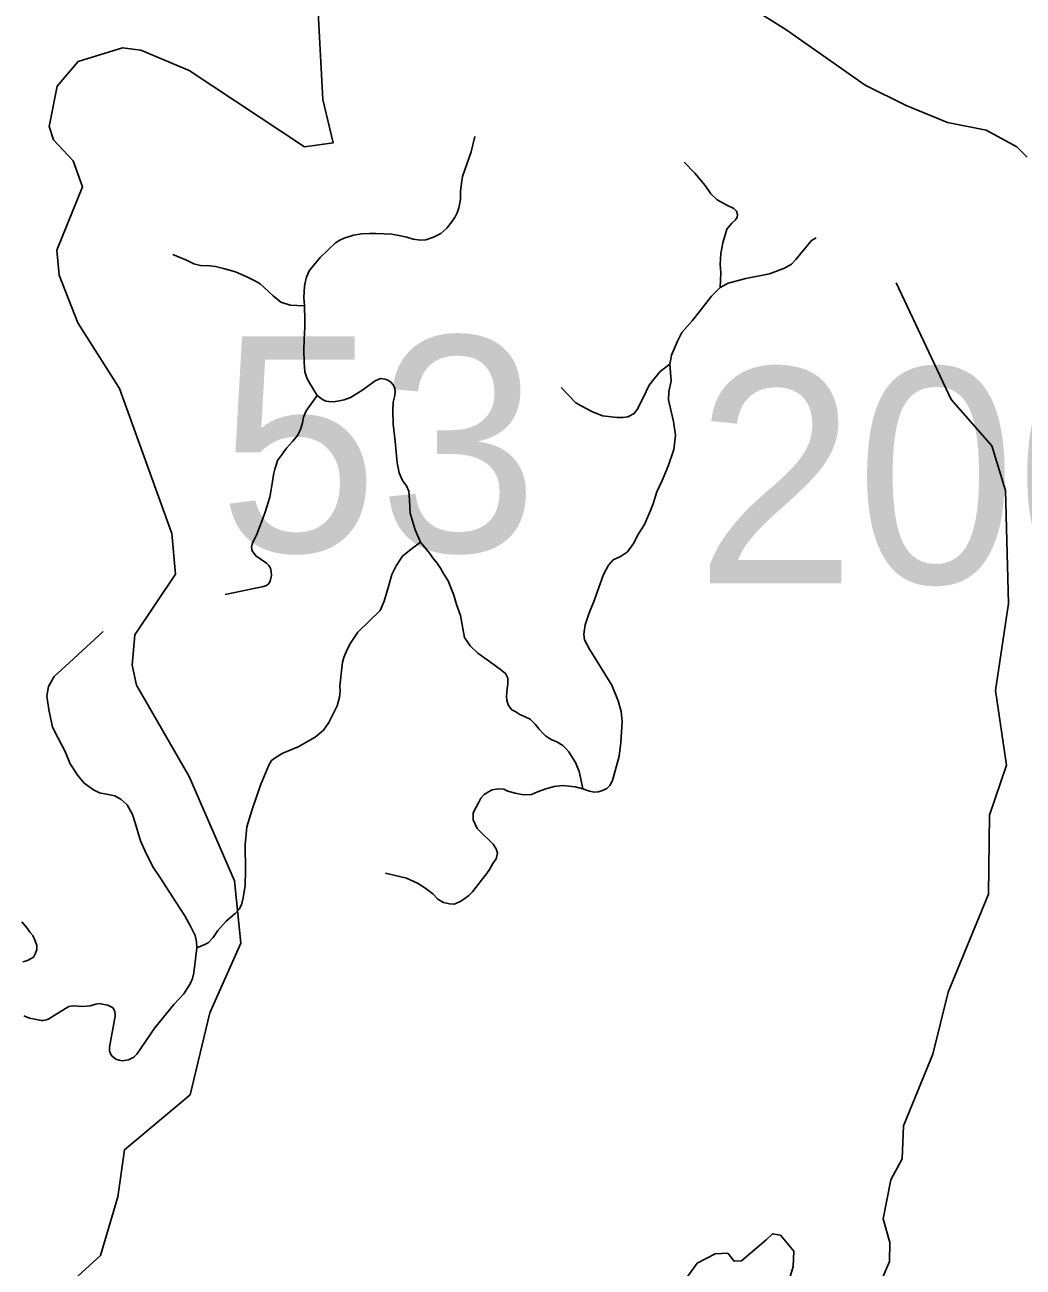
# Model space of a CAD drawing. Extents: x 884530 to 1028605, y 526725 to 653634.
# Drawn here: x 1003478 to 1008420, y 589227 to 595376 of the extents above; entities that cross this region are included whole.
import ezdxf

# ---------------------------------------------------------------- set-up
doc = ezdxf.new("R2010")
doc.units = 0
for name, color, linetype in [('Exist Hydrographic Creek Single Shore', 7, 'Continuous'), ('Exist Hydrographic Misc Water Feature', 7, 'Continuous'), ('Exist Road Non-System Type 51', 7, 'Continuous'), ('Exist Road Secondary Structure Standard Bridge Number Label', 7, 'Continuous')]:
    doc.layers.add(name, color=color, linetype=linetype)

msp = doc.modelspace()

# ---------------------------------------------------------------- linework, layer by layer
at = {"layer": 'Exist Hydrographic Creek Single Shore'}
for points in [[(1003500.8, 588963.9), (1003853.4, 589285), (1003938, 589575.4), (1003970.8, 589807.8), (1004296.9, 590080.1), (1004393.6, 590485.2), (1004547, 590829.9), (1004515.7, 591139.1), (1004291.1, 591655.6), (1004030.9, 592107.2), (1004009.2, 592206.1), (1004022.6, 592356.7), (1004224.4, 592657.9), (1004206.1, 592858.4), (1003946.5, 593575.9), (1003740.6, 593901.7), (1003648.3, 594136.5), (1003635.8, 594261.5), (1003762.9, 594574), (1003717.1, 594702.9), (1003620.6, 594806.6), (1003597.9, 594872.7), (1003637.9, 595072.1), (1003742, 595194.7), (1003961, 595262.5), (1004052.4, 595250.8), (1004290.9, 595150.9), (1004862, 594771.8), (1005004.3, 594791.9), (1004952.6, 595006.9), (1004924.5, 595532.9)], [(1006714.2, 589118.1), (1006807.1, 589246.7), (1006895, 589293.7), (1006957.6, 589295.6), (1006988.8, 589256.5), (1007026.3, 589258.4), (1007147.4, 589362.4), (1007179, 589392), (1007218.3, 589386.1), (1007285.3, 589305.3), (1007281.4, 589230.4)], [(1007281.4, 589230.4), (1007244.7, 589108)]]:
    msp.add_lwpolyline(points, dxfattribs=at)
at = {"layer": 'Exist Hydrographic Misc Water Feature'}
msp.add_lwpolyline([(1007201.1, 588951), (1007502.9, 589053.1), (1007661.2, 589119.6), (1007723.7, 589174.4), (1007758.9, 589254.5), (1007760.9, 589348.4), (1007727.6, 589465.7), (1007764.8, 589659.3), (1007821.9, 589763.1), (1007827.3, 589927), (1007972.6, 590281.8), (1008049.6, 590588.8), (1008249.1, 591073.8), (1008253.9, 591464.2), (1008337.2, 591712), (1008282.7, 592080.7), (1008347.1, 592512.6), (1008332.5, 593070.8), (1008264.8, 593292.1), (1008064, 593522.5), (1007791.4, 594099.1)], dxfattribs=at)
at = {"layer": 'Exist Road Non-System Type 51'}
for points in [[(1008440.2, 594721), (1008389.2, 594771.9), (1008236.4, 594854.8), (1008045.3, 594893), (1007840.5, 594977.2), (1007638.9, 595077.8), (1007245.6, 595352.8), (1007073.3, 595460.8), (1006819.2, 595549.3), (1006473.9, 595651.5), (1006400.4, 595692.9), (1006338.4, 595759.5), (1006267.2, 595867.5), (1006198.3, 595987), (1006122.5, 596062.8), (1006071.9, 596157), (1006111, 596324.7), (1006161.5, 596430.4), (1006218.9, 596513.1), (1006248.8, 596593.6), (1006248.8, 596713)], [(1004862.9, 593985.2), (1004859, 594027.1), (1004860.9, 594055.6), (1004862.9, 594083.3), (1004866.8, 594107.2), (1004872, 594127.9), (1004885.5, 594158.8), (1004940.4, 594225.3), (1005015.8, 594296.9), (1005037.2, 594311.2), (1005059.7, 594320.9), (1005104.9, 594335.7), (1005145.6, 594342.1), (1005183.7, 594342.8), (1005217.9, 594342.8), (1005294.1, 594339.6), (1005329.6, 594333.8), (1005368.9, 594325.4), (1005399.9, 594316.3), (1005437.4, 594311.2), (1005463.9, 594311.8), (1005501.3, 594324.8), (1005536.8, 594342.8), (1005566.5, 594370.6), (1005595.5, 594406.1), (1005609, 594426.7), (1005618.2, 594446), (1005626.5, 594470.6), (1005634.3, 594512.6), (1005635.6, 594551.3), (1005639.4, 594592.6), (1005644.6, 594624.9), (1005655.6, 594659), (1005687.8, 594747.5), (1005705.5, 594823.5)], [(1006919.5, 594076.7), (1006923.2, 594149.1), (1006920.5, 594192.5), (1006924.1, 594245), (1006934.1, 594297.4), (1006953.1, 594364.4), (1006978.3, 594394.7), (1006993.8, 594409.5), (1007003.7, 594422.3), (1007005.4, 594437.6), (1007000.9, 594454.8), (1006988.3, 594467.4), (1006954, 594484.6), (1006906, 594510.9), (1006873.4, 594540.7), (1006845.4, 594580.5), (1006794.9, 594643), (1006741.4, 594696.3)], [(1006919.5, 594076.7), (1006960.2, 594098.5), (1007048, 594121.1), (1007164.7, 594143.7), (1007238.8, 594171.7), (1007273.1, 594191.6), (1007294.9, 594215.1), (1007372.7, 594309.2), (1007395.3, 594322.8)], [(1004862.9, 593985.2), (1004791.3, 593989.1), (1004746.1, 594003.9), (1004706.7, 594035), (1004643.9, 594093.8), (1004624.1, 594105.6), (1004580.2, 594127.2), (1004520.8, 594153.7), (1004462.1, 594170.5), (1004422.7, 594179.5), (1004394.2, 594182.7), (1004347.2, 594185.9), (1004315.5, 594193.1), (1004278.1, 594211.1), (1004211.5, 594239.5)], [(1006670.9, 593696), (1006675.4, 593721.4), (1006679, 593742.1), (1006709.8, 593810.9), (1006730.6, 593853.4), (1006782.1, 593911.3), (1006819.2, 593959.2), (1006877.4, 594033.1), (1006919.5, 594076.7)], [(1004926.1, 593542.4), (1004906.8, 593571.4), (1004892, 593595.9), (1004876.4, 593623.7), (1004864.2, 593659.2), (1004860.9, 593706.3), (1004859, 593766.4), (1004861.6, 593819.9), (1004862.9, 593850.3), (1004864.8, 593880.6), (1004863.6, 593914.8), (1004862.9, 593985.2)], [(1006670.9, 593696), (1006623.8, 593660.7), (1006593.1, 593623.7), (1006569.6, 593592.9), (1006554.5, 593562.1), (1006512.4, 593477.9), (1006493.8, 593452), (1006463.4, 593436.8), (1006440.6, 593433), (1006410.3, 593433), (1006337.9, 593441.6), (1006284.2, 593462.5), (1006231.8, 593489.9), (1006205.1, 593505.2), (1006133, 593581.1)], [(1006241, 591594.4), (1006258.5, 591588.8), (1006273.8, 591582.4), (1006296.8, 591578.3), (1006316.8, 591580.4), (1006337.9, 591586.3), (1006359, 591596.2), (1006373.9, 591611.3), (1006386.6, 591635.5), (1006401.3, 591684), (1006420.3, 591756.9), (1006428.7, 591824.4), (1006435.1, 591927.7), (1006429.8, 591977.3), (1006415.1, 592030.1), (1006383.6, 592107.4), (1006273.5, 592285.9), (1006248.4, 592332.8), (1006245.2, 592360.2), (1006252.6, 592406.5), (1006269.5, 592461.4), (1006298.2, 592530.3), (1006320, 592590.9), (1006342.5, 592655.1), (1006367, 592702.1), (1006390.5, 592727.4), (1006426.7, 592745.5), (1006462, 592768.1), (1006490.9, 592809.7), (1006516.3, 592856.7), (1006545.2, 592903.8), (1006575, 592971.6), (1006588.6, 593005), (1006606.7, 593064.8), (1006632.9, 593120.8), (1006663.6, 593192.3), (1006690.8, 593273.7), (1006699.8, 593346), (1006689.9, 593412.9), (1006664.6, 593519.7), (1006666, 593560.4), (1006677.2, 593613.7), (1006670.9, 593696)], [(1005436.3, 592816.1), (1005411, 592877.1), (1005385.7, 592959.2), (1005382.7, 593023.4), (1005378.4, 593067.6), (1005366.8, 593093.9), (1005347.9, 593121.3), (1005331.1, 593158.1), (1005321.6, 593208.6), (1005311.1, 593315.9), (1005301.2, 593399), (1005299.2, 593467.5), (1005301.2, 593509.4), (1005309, 593541.8), (1005310.9, 593560.4), (1005309, 593578), (1005301.8, 593594), (1005290.2, 593607.6), (1005279.2, 593615.3), (1005262.4, 593623.1), (1005238.4, 593625.3), (1005212.2, 593613.7), (1005182.6, 593592.7), (1005151.2, 593569.5), (1005119.6, 593549.6), (1005090.8, 593532.1), (1005058.5, 593520.4), (1005026.2, 593514), (1005006.8, 593510.7), (1004983.6, 593512.1), (1004968.2, 593514), (1004951.3, 593522.4), (1004926.1, 593542.4)], [(1004926.1, 593542.4), (1004871.3, 593466.2), (1004857.7, 593434.6), (1004851.9, 593406.2), (1004843.6, 593378.4), (1004829.3, 593346.1), (1004802.9, 593313.9), (1004773.8, 593280.9), (1004759.6, 593262.3), (1004748, 593246.1), (1004729.3, 593219.6), (1004721.6, 593196.4), (1004715, 593177.7), (1004710.6, 593156.4), (1004707.3, 593138.9), (1004704.8, 593115.7), (1004697, 593075.7), (1004690.5, 593038.9), (1004665.4, 592958.9), (1004624.7, 592851), (1004605.3, 592813), (1004600.2, 592790.4), (1004604.1, 592772.9), (1004621.5, 592747.7), (1004674.4, 592712.3), (1004686, 592700), (1004695, 592687.1), (1004698.3, 592671), (1004698.9, 592650.9), (1004696.4, 592638), (1004691.8, 592621.9), (1004686, 592611.5), (1004673.7, 592601.9), (1004658.9, 592595.4), (1004470.4, 592556.7)], [(1004329.1, 590808.4), (1004369.9, 590823.9), (1004385.4, 590832.8), (1004411, 590859.3), (1004434.2, 590893), (1004475.3, 590939.4), (1004519.4, 590977.2), (1004538.7, 590999.6), (1004550.3, 591020.6), (1004558.7, 591054.4), (1004569.2, 591115.6), (1004571.3, 591191.5), (1004568.2, 591318.1), (1004577.6, 591406.7), (1004604, 591492.1), (1004625.1, 591555.4), (1004645.1, 591612.4), (1004685.3, 591712.5), (1004698.9, 591734.7), (1004722.1, 591751.6), (1004755.9, 591771.6), (1004831.9, 591803.2), (1004915.1, 591849.7), (1004956.3, 591885.6), (1004982.7, 591922.4), (1005023.8, 592005.8), (1005035.4, 592048), (1005038.6, 592079.6), (1005037.5, 592102.8), (1005047, 592193.5), (1005050.2, 592220.9), (1005057.6, 592244.2), (1005069.1, 592272.6), (1005087.1, 592310.6), (1005127.2, 592369.7), (1005236.9, 592477.2), (1005257, 592523.7), (1005279, 592595.4), (1005294.9, 592655.5), (1005317.1, 592698.7), (1005347.6, 592746.3), (1005390, 592780.3), (1005436.3, 592816.1)], [(1005436.3, 592816.1), (1005481.6, 592761), (1005500.6, 592733.5), (1005519.5, 592711.5), (1005535.3, 592687.2), (1005552.2, 592657.6), (1005574.4, 592624.9), (1005589.2, 592586.9), (1005601.8, 592553.2), (1005614.5, 592507.9), (1005634.5, 592453), (1005647.2, 592388.7), (1005654.6, 592344.4), (1005683.1, 592302.2), (1005720, 592266.3), (1005766.4, 592233.6), (1005826.5, 592190.4), (1005858.1, 592165), (1005868.6, 592141.9), (1005868.6, 592113.4), (1005866.6, 592091.2), (1005863.4, 592072.3), (1005862.4, 592051.1), (1005863.4, 592032.1), (1005871.9, 592007.9), (1005888.7, 591985.8), (1005908.8, 591975.7), (1005929.2, 591961.9), (1005952.4, 591953.3), (1005979.5, 591939.3), (1006003.7, 591914), (1006023.8, 591889.8), (1006041.7, 591870.7), (1006055.3, 591857.1), (1006070.1, 591847.6), (1006083.8, 591838.4), (1006112.3, 591827.5), (1006141.9, 591809.6), (1006156.6, 591793.7), (1006171.4, 591778), (1006185.1, 591755.8), (1006204.1, 591724.2), (1006223.1, 591679.9), (1006229.5, 591651.5), (1006241, 591594.4)], [(1004329.1, 590808.4), (1004327.5, 590836.9), (1004321, 590868.7), (1004299, 590915.1), (1004270.5, 590965.6), (1004226.5, 591032.4), (1004146.2, 591157.8), (1004114.4, 591203.6), (1004078.5, 591275.2), (1004050.8, 591336.8), (1004024.9, 591426.3), (1004011, 591468.1), (1003985, 591515.9), (1003955.3, 591541.7), (1003923.4, 591559.6), (1003881.6, 591567.6), (1003847.9, 591575.5), (1003818, 591589.5), (1003772.3, 591623.2), (1003740.4, 591661.1), (1003702.7, 591718.7), (1003676.7, 591782.4), (1003645, 591842.1), (1003615, 591899.8), (1003597.2, 591987.3), (1003587.2, 592052.9), (1003595.2, 592100.7), (1003623, 592150.4), (1003698.6, 592220), (1003865.8, 592373.2)], [(1006241, 591594.4), (1006203.2, 591604.6), (1006140.4, 591610.4), (1006098.8, 591606.1), (1006057, 591594.7), (1006015.3, 591579.5), (1005986.9, 591567), (1005946.8, 591564.9), (1005905.7, 591573.3), (1005869.8, 591583.9), (1005848.6, 591593.4), (1005822.3, 591594.4), (1005791.6, 591589.1), (1005772.7, 591579.6), (1005751.7, 591565.9), (1005735.8, 591548), (1005724.2, 591524.8), (1005711.8, 591503.2), (1005697.8, 591476.3), (1005697.8, 591441.5), (1005716.8, 591398.2), (1005748.5, 591366.6), (1005772.7, 591343.4), (1005795.8, 591321.3), (1005811.7, 591297), (1005818.1, 591277), (1005810.7, 591248.5), (1005794.9, 591225.2), (1005778, 591195.8), (1005764.3, 591174.6), (1005738.9, 591141.9), (1005694.7, 591085), (1005676.7, 591067), (1005639.8, 591039.6), (1005605, 591023.8), (1005579.7, 591025.9), (1005551.2, 591031.2), (1005522.7, 591049.1), (1005498.4, 591074.4), (1005458.3, 591103.9), (1005422.6, 591128.2), (1005366.7, 591152.5), (1005263.2, 591177.8)], [(1003467.7, 590738.7), (1003491.2, 590745.1), (1003521.2, 590762.2), (1003530.8, 590780.4), (1003538.3, 590798.6), (1003537.2, 590818.9), (1003529.7, 590842.5), (1003516.9, 590869.3), (1003503, 590885.3), (1003489, 590905.7), (1003463.4, 590935.6)], [(1003472.6, 590470.2), (1003502, 590459.3), (1003535.9, 590452.7), (1003558.2, 590448.2), (1003567.9, 590447.5), (1003576.3, 590449.1), (1003585.1, 590451.1), (1003596.7, 590455.6), (1003622.7, 590471.9), (1003680, 590506.9), (1003696, 590516.7), (1003718.9, 590520.7), (1003764.5, 590516.7), (1003801.9, 590520.7), (1003829.7, 590528.1), (1003845.9, 590531.4), (1003861.4, 590528.9), (1003888.4, 590524), (1003911.9, 590511.8), (1003919.3, 590503.6), (1003923.4, 590491.5), (1003925.8, 590480), (1003925, 590468.6), (1003897.3, 590316.2), (1003897.3, 590297.5), (1003903.8, 590280.4), (1003910.3, 590270.6), (1003929.1, 590256.8), (1003944.5, 590251.1), (1003960, 590248.6), (1003991.8, 590253.5), (1004017.8, 590265.7), (1004032.6, 590282), (1004121.4, 590411.5), (1004215.9, 590527.2), (1004265.5, 590580.2), (1004295.8, 590629.9), (1004307.9, 590656), (1004315.3, 590684.5), (1004329.1, 590808.4)]]:
    msp.add_lwpolyline(points, dxfattribs=at)

# ---------------------------------------------------------------- texts
at = {"layer": 'Exist Road Secondary Structure Standard Bridge Number Label'}
for s, p in [('53', (1004435.1, 592768.2)), ('200', (1006798.9, 592612))]:
    msp.add_text(s, height=1066.27, dxfattribs=at).set_placement(p)

doc.saveas('drawing.dxf')
